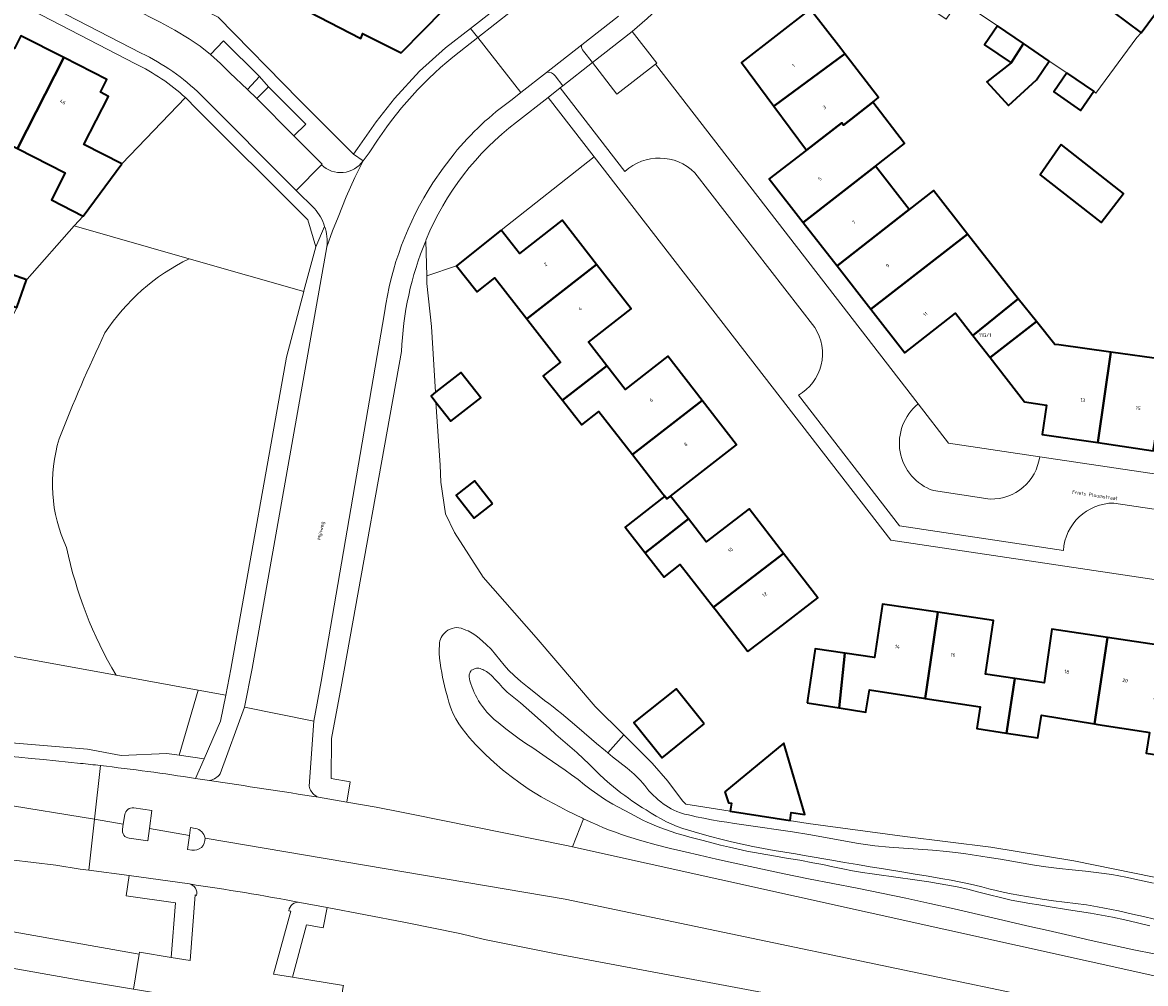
# Model space of a CAD drawing. Header units: metres. Extents: x 197700 to 204338, y 317132 to 325229.
# Tile 750 of 1056: x 203220 to 203332, y 319156 to 319252. Entities that reach past the tile are written whole.
import ezdxf
from ezdxf.enums import TextEntityAlignment as Align

# ---------------------------------------------------------------- set-up
doc = ezdxf.new("R2010")
doc.units = ezdxf.units.M
for name, color, linetype, lineweight in [('B-WE-GR-BEPLANTING_CULTUUR_BODEMBEDEKKER-GV', 90, 'Continuous', 18), ('B-WE-GR-BEPLANTING_CULTUUR_BOSPLANTSOEN-GV', 90, 'Continuous', 18), ('B-WE-GR-BEPLANTING_CULTUUR_HEESTERS-GV', 90, 'Continuous', 18), ('B-WE-GR-GRAS-GV', 60, 'Continuous', 13), ('B-WE-IE-TERREINAFSCHEIDING_KUNSTMATIG_MUUR-G', 90, 'IE-TERREINAFSCHEIDING-KUNSTMATIG-DICHT', 18), ('B-WE-OG-BEBOUWING-GV', 7, 'Continuous', 35), ('B-WE-OG-BEBOUWING-T18', 10, 'Continuous', 18), ('B-WE-OG-TERREIN_CULTUURSCHEIDING-GV', 7, 'Continuous', 18), ('B-WE-OG-TERREIN_ERF-GV', 7, 'Continuous', 18), ('B-WE-OG-TOPOGRAFIE-T18', 10, 'Continuous', 18), ('B-WE-VH-VERHARDING_ASFALT-GV', 252, 'Continuous', 18), ('B-WE-VH-VERHARDING_BETONSTRAATSTEEN-GV', 252, 'Continuous', 18), ('B-WE-VH-VERHARDING_OPEN-GV', 252, 'Continuous', 18), ('B-WE-VH-VERHARDING_SIERBESTRATING-GV', 252, 'Continuous', 18), ('B-WE-VH-VERHARDING_TEGEL-GV', 252, 'Continuous', 18)]:
    doc.layers.add(name, color=color, linetype=linetype, lineweight=lineweight)
doc.styles.add('NLCS-ISO-M200-T18', font='NLCS-ISO.ttf', dxfattribs={"height": 0.36})
doc.linetypes.add('IE-TERREINAFSCHEIDING-KUNSTMATIG-DICHT', pattern='A,8,-1,[82,NLCS.SHX,S=0.75,R=90,X=0,Y=0],-1', length=10)

msp = doc.modelspace()

# ---------------------------------------------------------------- linework, layer by layer
at = {"layer": 'B-WE-GR-BEPLANTING_CULTUUR_BODEMBEDEKKER-GV'}
for points in [[(203280.732, 319251.5), (203276.744, 319248.37), (203279.21, 319245.219), (203283.057, 319248.223), (203283.193, 319248.329)], [(203243.142, 319244.775), (203244.304, 319245.935), (203243.407, 319246.989), (203242.18, 319245.677)]]:
    msp.add_lwpolyline(points, close=True, dxfattribs=at)
at = {"layer": 'B-WE-GR-BEPLANTING_CULTUUR_BOSPLANTSOEN-GV'}
msp.add_lwpolyline([(203206.503, 319181.252), (203226.162, 319179.596), (203229.54, 319178.964), (203234.122, 319179.185), (203235.364, 319179.003), (203237.263, 319185.513), (203229.023, 319187.012), (203215.628, 319189.45)], dxfattribs=at)
at = {"layer": 'B-WE-GR-BEPLANTING_CULTUUR_HEESTERS-GV'}
for points in [[(203235.971, 319244.858), (203229.61, 319238.241), (203225.724, 319233.003)], [(203225.724, 319233.003), (203224.846, 319232.009), (203236.341, 319228.73), (203247.837, 319225.451), (203247.853, 319225.512), (203249.025, 319229.922), (203248.232, 319232.606), (203236.635, 319244.214)], [(203236.341, 319228.73), (203224.846, 319232.009), (203220.131, 319226.669), (203220.067, 319226.597), (203219.086, 319223.83), (203214.812, 319215.179), (203213.916, 319213.365), (203213.854, 319213.24), (203213.529, 319213.404), (203213.223, 319211.175), (203212.233, 319207.885), (203211.166, 319204.336), (203212.536, 319204.036)], [(203212.536, 319204.036), (203214.178, 319203.676), (203216.787, 319202.961), (203215.47, 319198.192), (203217.576, 319197.718), (203215.628, 319189.45), (203229.023, 319187.012)]]:
    msp.add_lwpolyline(points, dxfattribs=at)
for points in [[(203236.635, 319244.214, 0.0091722), (203235.971, 319244.858)], [(203227.907, 319221.29, -0.1339489), (203236.341, 319228.73)], [(203223.333, 319210.685, -0.0196794), (203227.907, 319221.29)], [(203224.069, 319199.791, -0.1865044), (203223.333, 319210.685)], [(203229.023, 319187.012, -0.0811374), (203224.069, 319199.791)]]:
    msp.add_lwpolyline(points, format="xyb", dxfattribs=at)
at = {"layer": 'B-WE-GR-GRAS-GV'}
msp.add_lwpolyline([(203237.263, 319185.513), (203235.364, 319179.003), (203237.84, 319178.641), (203239.5, 319182.413), (203240.018, 319185.012)], close=True, dxfattribs=at)
at = {"layer": 'B-WE-IE-TERREINAFSCHEIDING_KUNSTMATIG_MUUR-G'}
for points in [[(203180.001, 319249.063), (203188.634, 319243.988), (203199.725, 319237.465), (203209.411, 319231.706), (203214.549, 319228.652), (203220.131, 319226.669)], [(203229.61, 319238.241), (203235.971, 319244.858)]]:
    msp.add_lwpolyline(points, dxfattribs=at)
at = {"layer": 'B-WE-OG-BEBOUWING-GV'}
for points in [[(203263.117, 319262.434), (203253.959, 319267.123), (203247.267, 319254.012), (203253.536, 319250.792), (203253.691, 319251.103), (203253.721, 319251.291), (203257.587, 319249.364), (203259.811, 319251.613), (203261.779, 319253.603), (203261.764, 319253.618), (203261.921, 319253.788), (203259.368, 319255.1)], [(203328.844, 319253.476), (203331.719, 319251.352), (203335.733, 319256.784), (203332.858, 319258.908)], [(203301.621, 319249.768), (203298.563, 319253.724), (203291.668, 319248.393), (203294.936, 319243.993), (203302.019, 319249.254)], [(203319.918, 319250.277), (203317.325, 319252.048), (203316.036, 319250.161), (203318.695, 319248.346)], [(203212.216, 319247.103), (203209.309, 319241.348), (203212.977, 319239.483), (203214.359, 319242.202), (203219.15, 319239.766), (203223.795, 319248.869), (203219.486, 319251.064), (203218.837, 319249.79), (203218.035, 319250.199), (203215.584, 319245.387)], [(203322.512, 319248.506), (203319.918, 319250.277), (203318.695, 319248.346), (203316.244, 319246.441), (203318.442, 319244.057), (203321.23, 319246.628)], [(203294.936, 319243.993), (203298.203, 319239.594), (203301.722, 319242.337), (203301.892, 319242.119), (203304.825, 319244.406), (203305.412, 319244.864), (203302.019, 319249.254)], [(203229.61, 319238.241), (203225.805, 319240.18), (203228.257, 319244.991), (203227.455, 319245.4), (203228.104, 319246.674), (203223.795, 319248.869), (203219.15, 319239.766), (203223.942, 319237.33), (203222.56, 319234.611), (203225.724, 319233.003)], [(203324.283, 319247.358), (203322.963, 319245.428), (203325.654, 319243.587), (203326.974, 319245.517)], [(203297.864, 319232.367), (203305.098, 319238.007), (203307.999, 319240.275), (203304.825, 319244.406), (203301.892, 319242.119), (203301.722, 319242.337), (203298.203, 319239.594), (203294.471, 319236.719)], [(203323.692, 319240.164), (203321.607, 319237.126), (203327.702, 319232.365), (203329.966, 319235.263)], [(203308.491, 319233.655), (203305.098, 319238.007), (203297.864, 319232.367), (203301.257, 319228.015)], [(203308.491, 319233.655), (203301.257, 319228.015), (203304.65, 319223.663), (203314.307, 319231.198), (203310.909, 319235.545)], [(203277.165, 319228.138), (203273.71, 319232.573), (203269.451, 319229.236), (203267.6, 319231.573), (203263.121, 319228.023), (203265.053, 319225.585), (203265.191, 319225.411), (203266.979, 319226.805), (203270.18, 319222.696)], [(203319.409, 319224.722), (203317.586, 319227.004), (203314.307, 319231.198), (203304.65, 319223.663), (203308.043, 319219.312), (203313.134, 319223.262), (203314.86, 319221.044)], [(203220.067, 319226.597), (203214.547, 319228.555), (203213.565, 319225.788), (203219.086, 319223.83)], [(203278.181, 319218.008), (203276.345, 319220.373), (203280.62, 319223.704), (203277.165, 319228.138), (203270.18, 319222.696), (203270.274, 319222.575), (203273.558, 319218.361), (203271.826, 319217.012), (203273.743, 319214.551)], [(203321.231, 319222.441), (203319.409, 319224.722), (203314.86, 319221.044), (203316.586, 319218.826)], [(203316.586, 319218.826), (203320.038, 319214.391), (203322.246, 319214.072), (203321.814, 319211.11), (203327.376, 319210.303), (203328.691, 319219.375), (203323.485, 319220.092), (203323.061, 319220.15), (203321.231, 319222.441)], [(203273.743, 319214.551), (203275.674, 319212.073), (203277.396, 319213.414), (203280.754, 319209.104), (203287.743, 319214.527), (203284.299, 319218.965), (203280.017, 319215.642), (203278.181, 319218.008)], [(203328.691, 319219.375), (203327.376, 319210.303), (203332.938, 319209.496), (203333.046, 319210.219), (203333.674, 319214.421), (203334.315, 319218.595), (203333.988, 319218.645)], [(203261.077, 319214.358), (203262.57, 319212.442), (203265.573, 319214.781), (203263.581, 319217.338), (203261.023, 319215.346), (203260.578, 319214.999)], [(203280.754, 319209.104), (203283.805, 319205.187), (203284.003, 319204.933), (203284.209, 319204.67), (203284.571, 319204.952), (203291.186, 319210.09), (203287.743, 319214.527)], [(203266.725, 319204.167), (203264.922, 319206.481), (203263.09, 319205.053), (203264.893, 319202.739)], [(203286.364, 319202.658), (203284.571, 319204.952), (203284.209, 319204.67), (203284.003, 319204.933), (203280.038, 319201.844), (203282.033, 319199.284)], [(203286.364, 319202.658), (203282.033, 319199.284), (203283.937, 319196.839), (203285.542, 319198.089), (203288.872, 319193.816), (203295.884, 319199.206), (203292.454, 319203.667), (203288.157, 319200.363)], [(203292.328, 319189.375), (203295.349, 319191.698), (203299.313, 319194.746), (203295.884, 319199.206), (203288.872, 319193.816), (203289.162, 319193.443), (203291.88, 319189.95)], [(203302.033, 319189.22), (203301.462, 319183.742), (203304.153, 319183.326), (203304.153, 319183.328), (203304.496, 319185.546), (203309.931, 319184.71), (203310.095, 319184.685), (203311.367, 319193.32), (203305.796, 319194.14), (203304.992, 319188.771)], [(203319.066, 319186.685), (203316.126, 319187.125), (203316.939, 319192.499), (203311.367, 319193.32), (203310.095, 319184.685), (203315.605, 319183.836), (203315.273, 319181.678), (203318.237, 319181.221)], [(203327.042, 319182.126), (203328.342, 319190.796), (203322.776, 319191.636), (203322.007, 319186.244), (203319.066, 319186.685), (203318.237, 319181.221), (203321.37, 319180.738), (203321.732, 319183.019)], [(203335.193, 319178.733), (203336.017, 319184.163), (203333.1, 319184.596), (203333.909, 319189.955), (203328.342, 319190.796), (203327.042, 319182.126), (203327.364, 319182.076), (203332.174, 319181.336), (203332.548, 319181.278), (203332.226, 319179.19)], [(203298.251, 319184.236), (203301.462, 319183.742), (203302.033, 319189.22), (203299.075, 319189.668), (203298.323, 319184.71)], [(203287.95, 319182.145), (203285.123, 319185.655), (203280.909, 319182.261), (203283.736, 319178.751)], [(203290, 319175.337), (203290.388, 319174.224), (203290.677, 319174.18), (203290.555, 319173.384), (203296.55, 319172.456), (203296.673, 319173.259), (203298.019, 319173.052), (203295.933, 319180.204)]]:
    msp.add_lwpolyline(points, close=True, dxfattribs=at)
at = {"layer": 'B-WE-OG-TERREIN_CULTUURSCHEIDING-GV'}
for points in [[(203260.098, 319230.641), (203260.049, 319230.524), (203260.148, 319227.001), (203263.121, 319228.023), (203267.6, 319231.573), (203276.913, 319238.926), (203272.299, 319244.881)], [(203272.299, 319244.881), (203269.129, 319242.393)], [(203257.63, 319173.281), (203258.626, 319173.08), (203274.329, 319169.906), (203274.767, 319169.809), (203275.854, 319172.626), (203275.739, 319172.68), (203274.978, 319173.056), (203274.223, 319173.442), (203273.472, 319173.836), (203272.851, 319174.165), (203272.23, 319174.497), (203271.615, 319174.838), (203271.008, 319175.192), (203270.414, 319175.563), (203269.498, 319176.187), (203268.605, 319176.85), (203267.737, 319177.548), (203266.897, 319178.278), (203266.084, 319179.034), (203265.741, 319179.366), (203265.401, 319179.701), (203265.067, 319180.043), (203264.743, 319180.393), (203264.433, 319180.754), (203264.067, 319181.206), (203263.711, 319181.671), (203263.375, 319182.15), (203263.069, 319182.645), (203262.802, 319183.157), (203262.642, 319183.531), (203262.502, 319183.915), (203262.376, 319184.306), (203262.26, 319184.7), (203262.148, 319185.094), (203262.03, 319185.524), (203261.92, 319185.957), (203261.82, 319186.392), (203261.73, 319186.829), (203261.651, 319187.267), (203261.568, 319187.752), (203261.49, 319188.241), (203261.428, 319188.731), (203261.396, 319189.221), (203261.406, 319189.709), (203261.417, 319189.892), (203261.427, 319190.077), (203261.445, 319190.26), (203261.476, 319190.439), (203261.528, 319190.608), (203261.608, 319190.781), (203261.708, 319190.949), (203261.826, 319191.109), (203261.956, 319191.254), (203262.096, 319191.381), (203262.279, 319191.508), (203262.486, 319191.617), (203262.705, 319191.702), (203262.929, 319191.76), (203263.148, 319191.787), (203263.378, 319191.773), (203263.612, 319191.718), (203263.845, 319191.636), (203264.075, 319191.539), (203264.297, 319191.44), (203264.694, 319191.233), (203265.07, 319190.979), (203265.429, 319190.693), (203265.776, 319190.391), (203266.115, 319190.088), (203266.596, 319189.608), (203267.039, 319189.085), (203267.464, 319188.545), (203267.896, 319188.01), (203268.356, 319187.505), (203268.959, 319186.934), (203269.589, 319186.39), (203270.236, 319185.863), (203270.891, 319185.345), (203271.963, 319184.494), (203272.385, 319184.164), (203272.809, 319183.835), (203273.233, 319183.508), (203273.656, 319183.179), (203274.535, 319182.429), (203275.413, 319181.678), (203277.17, 319180.178), (203278.051, 319179.43), (203278.293, 319179.234), (203279.893, 319181.046), (203277.038, 319183.885), (203271.107, 319190.803), (203265.809, 319196.822), (203262.928, 319201.289), (203262.024, 319203.176), (203261.562, 319206.359), (203261.488, 319208.061), (203261.077, 319214.358), (203260.578, 319214.999), (203261.023, 319215.346), (203260.635, 319221.941), (203260.169, 319226.232), (203260.148, 319227.001), (203260.049, 319230.524)], [(203237.263, 319185.513), (203240.018, 319185.012), (203240.537, 319187.612), (203246.093, 319218.865), (203247.837, 319225.451), (203236.341, 319228.73)], [(203257.624, 319219.423), (203251.594, 319185.847), (203250.616, 319180.66), (203250.582, 319176.66), (203252.491, 319176.342), (203252.157, 319174.305), (203255.075, 319173.795), (203257.63, 319173.281)], [(203332.943, 319166.187), (203331.561, 319166.499), (203330.174, 319166.789), (203328.782, 319167.041), (203327.467, 319167.227), (203326.145, 319167.374), (203324.821, 319167.505), (203323.498, 319167.642), (203322.179, 319167.809), (203321.039, 319167.985), (203319.902, 319168.178), (203318.766, 319168.379), (203317.63, 319168.576), (203316.491, 319168.76), (203315.643, 319168.889), (203314.795, 319169.016), (203313.946, 319169.139), (203313.097, 319169.255), (203312.246, 319169.361), (203310.81, 319169.501), (203309.37, 319169.599), (203307.928, 319169.685), (203306.489, 319169.785), (203305.054, 319169.928), (203303.394, 319170.162), (203301.74, 319170.446), (203300.089, 319170.753), (203298.437, 319171.058), (203296.782, 319171.335), (203295.623, 319171.505), (203293.303, 319171.82), (203292.143, 319171.983), (203290.986, 319172.161), (203290.218, 319172.284), (203289.449, 319172.406), (203288.681, 319172.534), (203287.916, 319172.677), (203287.156, 319172.84), (203286.758, 319172.927), (203286.357, 319173.011), (203285.959, 319173.103), (203285.569, 319173.214), (203285.192, 319173.356), (203284.912, 319173.487), (203284.637, 319173.633), (203284.367, 319173.792), (203284.105, 319173.961), (203283.849, 319174.138), (203283.59, 319174.332), (203283.338, 319174.538), (203283.093, 319174.753), (203282.855, 319174.976), (203282.625, 319175.205), (203282.405, 319175.446), (203282.197, 319175.699), (203281.994, 319175.956), (203281.789, 319176.212), (203281.575, 319176.459), (203280.923, 319177.106), (203280.225, 319177.706), (203279.5, 319178.28), (203278.768, 319178.848), (203278.293, 319179.234), (203278.051, 319179.43), (203277.17, 319180.178), (203275.413, 319181.678), (203274.535, 319182.429), (203273.656, 319183.179), (203273.233, 319183.508), (203272.809, 319183.835), (203272.385, 319184.164), (203271.963, 319184.494), (203270.891, 319185.345), (203270.236, 319185.863), (203269.589, 319186.39), (203268.959, 319186.934), (203268.356, 319187.505), (203267.896, 319188.01), (203267.464, 319188.545), (203267.039, 319189.085), (203266.596, 319189.608), (203266.115, 319190.088), (203265.776, 319190.391), (203265.429, 319190.693), (203265.07, 319190.979), (203264.694, 319191.233), (203264.297, 319191.44), (203264.075, 319191.539), (203263.845, 319191.636), (203263.612, 319191.718), (203263.378, 319191.773), (203263.148, 319191.787), (203262.929, 319191.76), (203262.705, 319191.702), (203262.486, 319191.617), (203262.279, 319191.508), (203262.096, 319191.381), (203261.956, 319191.254), (203261.826, 319191.109), (203261.708, 319190.949), (203261.608, 319190.781), (203261.528, 319190.608), (203261.476, 319190.439), (203261.445, 319190.26), (203261.427, 319190.077), (203261.417, 319189.892), (203261.406, 319189.709), (203261.396, 319189.221), (203261.428, 319188.731), (203261.49, 319188.241), (203261.568, 319187.752), (203261.651, 319187.267), (203261.73, 319186.829), (203261.82, 319186.392), (203261.92, 319185.957), (203262.03, 319185.524), (203262.148, 319185.094), (203262.26, 319184.7), (203262.376, 319184.306), (203262.502, 319183.915), (203262.642, 319183.531), (203262.802, 319183.157), (203263.069, 319182.645), (203263.375, 319182.15), (203263.711, 319181.671), (203264.067, 319181.206), (203264.433, 319180.754), (203264.743, 319180.393), (203265.067, 319180.043), (203265.401, 319179.701), (203265.741, 319179.366), (203266.084, 319179.034), (203266.897, 319178.278), (203267.737, 319177.548), (203268.605, 319176.85), (203269.498, 319176.187), (203270.414, 319175.563), (203271.008, 319175.192), (203271.615, 319174.838), (203272.23, 319174.497), (203272.851, 319174.165), (203273.472, 319173.836), (203274.223, 319173.442), (203274.978, 319173.056), (203275.739, 319172.68), (203275.854, 319172.626)], [(203333.046, 319162.575), (203331.954, 319162.838), (203330.86, 319163.088), (203329.456, 319163.398), (203328.753, 319163.549), (203328.049, 319163.694), (203327.343, 319163.828), (203326.243, 319164.006), (203325.138, 319164.153), (203324.03, 319164.287), (203322.923, 319164.426), (203321.819, 319164.585), (203321.034, 319164.71), (203320.248, 319164.839), (203319.464, 319164.973), (203318.682, 319165.117), (203317.903, 319165.274), (203317.185, 319165.439), (203316.47, 319165.62), (203315.757, 319165.808), (203315.043, 319165.99), (203314.325, 319166.157), (203313.502, 319166.326), (203312.675, 319166.481), (203311.846, 319166.626), (203310.188, 319166.909), (203309.067, 319167.099), (203307.944, 319167.281), (203305.698, 319167.639), (203304.576, 319167.823), (203303.29, 319168.04), (203302.005, 319168.261), (203300.72, 319168.484), (203298.151, 319168.932), (203297.083, 319169.112), (203296.015, 319169.287), (203294.947, 319169.465), (203293.881, 319169.654), (203292.819, 319169.862), (203291.75, 319170.088), (203290.683, 319170.325), (203289.62, 319170.578), (203288.562, 319170.851), (203287.512, 319171.151), (203286.374, 319171.49), (203285.807, 319171.669), (203285.248, 319171.866), (203284.701, 319172.088), (203284.169, 319172.338), (203283.647, 319172.612), (203283.134, 319172.904), (203282.626, 319173.208), (203282.123, 319173.516), (203281.764, 319173.74), (203281.408, 319173.969), (203281.055, 319174.202), (203280.705, 319174.441), (203280.359, 319174.684), (203279.98, 319174.959), (203279.605, 319175.24), (203279.234, 319175.528), (203278.869, 319175.82), (203278.508, 319176.119), (203277.962, 319176.603), (203277.434, 319177.108), (203276.396, 319178.138), (203275.867, 319178.642), (203275.182, 319179.262), (203274.49, 319179.874), (203273.793, 319180.481), (203273.095, 319181.087), (203272.401, 319181.697), (203271.831, 319182.206), (203270.694, 319183.228), (203270.123, 319183.736), (203269.546, 319184.238), (203269.217, 319184.511), (203268.882, 319184.778), (203268.549, 319185.047), (203268.223, 319185.323), (203267.911, 319185.614), (203267.74, 319185.793), (203267.576, 319185.979), (203267.414, 319186.166), (203267.248, 319186.351), (203267.076, 319186.528), (203266.627, 319186.972), (203266.393, 319187.183), (203266.145, 319187.37), (203265.877, 319187.52), (203265.758, 319187.575), (203265.634, 319187.629), (203265.509, 319187.677), (203265.383, 319187.71), (203265.258, 319187.724), (203265.126, 319187.71), (203264.994, 319187.67), (203264.862, 319187.616), (203264.73, 319187.559), (203264.598, 319187.509), (203264.556, 319187.416), (203264.511, 319187.324), (203264.467, 319187.231), (203264.43, 319187.137), (203264.404, 319187.043), (203264.392, 319186.852), (203264.422, 319186.655), (203264.478, 319186.457), (203264.545, 319186.259), (203264.698, 319185.797), (203264.8, 319185.532), (203264.915, 319185.271), (203265.039, 319185.015), (203265.171, 319184.764), (203265.348, 319184.456), (203265.539, 319184.154), (203265.744, 319183.861), (203265.961, 319183.577), (203266.186, 319183.303), (203266.53, 319182.935), (203266.903, 319182.59), (203267.293, 319182.262), (203268.09, 319181.627), (203268.741, 319181.125), (203269.412, 319180.648), (203270.093, 319180.185), (203270.778, 319179.726), (203271.458, 319179.261), (203272.098, 319178.819), (203273.381, 319177.941), (203274.021, 319177.499), (203274.656, 319177.05), (203275.318, 319176.556), (203275.968, 319176.047), (203276.62, 319175.539), (203277.282, 319175.048), (203277.966, 319174.59), (203278.379, 319174.341), (203278.798, 319174.102), (203279.222, 319173.87), (203280.074, 319173.413), (203280.931, 319172.949), (203281.362, 319172.721), (203281.796, 319172.501), (203282.235, 319172.292), (203282.69, 319172.091), (203283.151, 319171.9), (203283.615, 319171.718), (203284.083, 319171.544), (203284.552, 319171.378), (203285.2, 319171.166), (203285.854, 319170.974), (203286.513, 319170.794), (203287.834, 319170.449), (203288.709, 319170.222), (203289.587, 319170.004), (203290.467, 319169.794), (203291.349, 319169.593), (203292.232, 319169.4), (203293.549, 319169.14), (203294.872, 319168.908), (203296.197, 319168.691), (203297.523, 319168.472), (203298.845, 319168.236), (203299.838, 319168.04), (203300.829, 319167.835), (203301.819, 319167.628), (203302.812, 319167.431), (203303.807, 319167.251), (203304.757, 319167.103), (203305.71, 319166.971), (203306.664, 319166.847), (203307.618, 319166.721), (203308.57, 319166.585), (203310.456, 319166.301), (203311.398, 319166.152), (203312.338, 319165.992), (203313.274, 319165.815), (203314.366, 319165.572), (203315.452, 319165.297), (203316.536, 319165.01), (203317.621, 319164.733), (203318.713, 319164.488), (203319.63, 319164.313), (203320.551, 319164.154), (203321.474, 319164.005), (203322.398, 319163.858), (203324.426, 319163.525), (203325.532, 319163.349), (203326.638, 319163.17), (203327.743, 319162.98), (203328.843, 319162.773), (203330.093, 319162.503), (203331.338, 319162.205), (203332.58, 319161.896)], [(203332.58, 319161.896), (203331.338, 319162.205), (203330.093, 319162.503), (203328.843, 319162.773), (203327.743, 319162.98), (203326.638, 319163.17), (203325.532, 319163.349), (203324.426, 319163.525), (203322.398, 319163.858), (203321.474, 319164.005), (203320.551, 319164.154), (203319.63, 319164.313), (203318.713, 319164.488), (203317.621, 319164.733), (203316.536, 319165.01), (203315.452, 319165.297), (203314.366, 319165.572), (203313.274, 319165.815), (203312.338, 319165.992), (203311.398, 319166.152), (203310.456, 319166.301), (203308.57, 319166.585), (203307.618, 319166.721), (203306.664, 319166.847), (203305.71, 319166.971), (203304.757, 319167.103), (203303.807, 319167.251), (203302.812, 319167.431), (203301.819, 319167.628), (203300.829, 319167.835), (203299.838, 319168.04), (203298.845, 319168.236), (203297.523, 319168.472), (203296.197, 319168.691), (203294.872, 319168.908), (203293.549, 319169.14), (203292.232, 319169.4), (203291.349, 319169.593), (203290.467, 319169.794), (203289.587, 319170.004), (203288.709, 319170.222), (203287.834, 319170.449), (203286.513, 319170.794), (203285.854, 319170.974), (203285.2, 319171.166), (203284.552, 319171.378), (203284.083, 319171.544), (203283.615, 319171.718), (203283.151, 319171.9), (203282.69, 319172.091), (203282.235, 319172.292), (203281.796, 319172.501), (203281.362, 319172.721), (203280.931, 319172.949), (203280.074, 319173.413), (203279.222, 319173.87), (203278.798, 319174.102), (203278.379, 319174.341), (203277.966, 319174.59), (203277.282, 319175.048), (203276.62, 319175.539), (203275.968, 319176.047), (203275.318, 319176.556), (203274.656, 319177.05), (203274.021, 319177.499), (203273.381, 319177.941), (203272.098, 319178.819), (203271.458, 319179.261), (203270.778, 319179.726), (203270.093, 319180.185), (203269.412, 319180.648), (203268.741, 319181.125), (203268.09, 319181.627), (203267.293, 319182.262), (203266.903, 319182.59), (203266.53, 319182.935), (203266.186, 319183.303), (203265.961, 319183.577), (203265.744, 319183.861), (203265.539, 319184.154), (203265.348, 319184.456), (203265.171, 319184.764), (203265.039, 319185.015), (203264.915, 319185.271), (203264.8, 319185.532), (203264.698, 319185.797), (203264.545, 319186.259), (203264.478, 319186.457), (203264.422, 319186.655), (203264.392, 319186.852), (203264.404, 319187.043), (203264.43, 319187.137), (203264.467, 319187.231), (203264.511, 319187.324), (203264.556, 319187.416), (203264.598, 319187.509), (203264.73, 319187.559), (203264.862, 319187.616), (203264.994, 319187.67), (203265.126, 319187.71), (203265.258, 319187.724), (203265.383, 319187.71), (203265.509, 319187.677), (203265.634, 319187.629), (203265.758, 319187.575), (203265.877, 319187.52), (203266.145, 319187.37), (203266.393, 319187.183), (203266.627, 319186.972), (203267.076, 319186.528), (203267.248, 319186.351), (203267.414, 319186.166), (203267.576, 319185.979), (203267.74, 319185.793), (203267.911, 319185.614), (203268.223, 319185.323), (203268.549, 319185.047), (203268.882, 319184.778), (203269.217, 319184.511), (203269.546, 319184.238), (203270.123, 319183.736), (203270.694, 319183.228), (203271.831, 319182.206), (203272.401, 319181.697), (203273.095, 319181.087), (203273.793, 319180.481), (203274.49, 319179.874), (203275.182, 319179.262), (203275.867, 319178.642), (203276.396, 319178.138), (203277.434, 319177.108), (203277.962, 319176.603), (203278.508, 319176.119), (203278.869, 319175.82), (203279.234, 319175.528), (203279.605, 319175.24), (203279.98, 319174.959), (203280.359, 319174.684), (203280.705, 319174.441), (203281.055, 319174.202), (203281.408, 319173.969), (203281.764, 319173.74), (203282.123, 319173.516), (203282.626, 319173.208), (203283.134, 319172.904), (203283.647, 319172.612), (203284.169, 319172.338), (203284.701, 319172.088), (203285.248, 319171.866), (203285.807, 319171.669), (203286.374, 319171.49), (203287.512, 319171.151), (203288.562, 319170.851), (203289.62, 319170.578), (203290.683, 319170.325), (203291.75, 319170.088), (203292.819, 319169.862), (203293.881, 319169.654), (203294.947, 319169.465), (203296.015, 319169.287), (203297.083, 319169.112), (203298.151, 319168.932), (203300.72, 319168.484), (203302.005, 319168.261), (203303.29, 319168.04), (203304.576, 319167.823), (203305.698, 319167.639), (203307.944, 319167.281), (203309.067, 319167.099), (203310.188, 319166.909), (203311.846, 319166.626), (203312.675, 319166.481), (203313.502, 319166.326), (203314.325, 319166.157), (203315.043, 319165.99), (203315.757, 319165.808), (203316.47, 319165.62), (203317.185, 319165.439), (203317.903, 319165.274), (203318.682, 319165.117), (203319.464, 319164.973), (203320.248, 319164.839), (203321.034, 319164.71), (203321.819, 319164.585), (203322.923, 319164.426), (203324.03, 319164.287), (203325.138, 319164.153), (203326.243, 319164.006), (203327.343, 319163.828), (203328.049, 319163.694), (203328.753, 319163.549), (203329.456, 319163.398), (203330.86, 319163.088), (203331.954, 319162.838), (203333.046, 319162.575)], [(203229.023, 319187.012), (203237.263, 319185.513)], [(203333.01, 319166.781), (203324.962, 319168.421), (203316.663, 319169.8), (203308.056, 319170.851), (203298.375, 319172.149), (203286.096, 319174.08), (203285.757, 319174.429), (203284.312, 319176.392), (203282.748, 319178.207), (203279.893, 319181.046), (203278.293, 319179.234), (203278.768, 319178.848), (203279.5, 319178.28), (203280.225, 319177.706), (203280.923, 319177.106), (203281.575, 319176.459), (203281.789, 319176.212), (203281.994, 319175.956), (203282.197, 319175.699), (203282.405, 319175.446), (203282.625, 319175.205), (203282.855, 319174.976), (203283.093, 319174.753), (203283.338, 319174.538), (203283.59, 319174.332), (203283.849, 319174.138), (203284.105, 319173.961), (203284.367, 319173.792), (203284.637, 319173.633), (203284.912, 319173.487), (203285.192, 319173.356), (203285.569, 319173.214), (203285.959, 319173.103), (203286.357, 319173.011), (203286.758, 319172.927), (203287.156, 319172.84), (203287.916, 319172.677), (203288.681, 319172.534), (203289.449, 319172.406), (203290.218, 319172.284), (203290.986, 319172.161), (203292.143, 319171.983), (203293.303, 319171.82), (203295.623, 319171.505), (203296.782, 319171.335), (203298.437, 319171.058), (203300.089, 319170.753), (203301.74, 319170.446), (203303.394, 319170.162), (203305.054, 319169.928), (203306.489, 319169.785), (203307.928, 319169.685), (203309.37, 319169.599), (203310.81, 319169.501), (203312.246, 319169.361), (203313.097, 319169.255), (203313.946, 319169.139), (203314.795, 319169.016), (203315.643, 319168.889), (203316.491, 319168.76), (203317.63, 319168.576), (203318.766, 319168.379), (203319.902, 319168.178), (203321.039, 319167.985), (203322.179, 319167.809), (203323.498, 319167.642), (203324.821, 319167.505), (203326.145, 319167.374), (203327.467, 319167.227), (203328.782, 319167.041), (203330.174, 319166.789), (203331.561, 319166.499), (203332.943, 319166.187)], [(203333.01, 319159.093), (203331.001, 319159.499), (203328.851, 319159.959), (203326.705, 319160.439), (203324.562, 319160.931), (203322.419, 319161.427), (203320.276, 319161.918), (203317.847, 319162.476), (203312.993, 319163.605), (203310.564, 319164.159), (203308.13, 319164.693), (203305.7, 319165.196), (203303.265, 319165.677), (203300.828, 319166.149), (203298.392, 319166.627), (203295.96, 319167.125), (203294.261, 319167.482), (203292.562, 319167.841), (203290.864, 319168.206), (203289.169, 319168.584), (203287.479, 319168.98), (203286.029, 319169.322), (203284.576, 319169.663), (203283.129, 319170.02), (203281.692, 319170.412), (203280.273, 319170.858), (203279.669, 319171.066), (203279.067, 319171.282), (203278.468, 319171.505), (203277.873, 319171.737), (203277.282, 319171.98), (203276.506, 319172.32), (203275.854, 319172.626), (203274.767, 319169.809), (203349.157, 319153.345)], [(203275.854, 319172.626), (203276.506, 319172.32), (203277.282, 319171.98), (203277.873, 319171.737), (203278.468, 319171.505), (203279.067, 319171.282), (203279.669, 319171.066), (203280.273, 319170.858), (203281.692, 319170.412), (203283.129, 319170.02), (203284.576, 319169.663), (203286.029, 319169.322), (203287.479, 319168.98), (203289.169, 319168.584), (203290.864, 319168.206), (203292.562, 319167.841), (203294.261, 319167.482), (203295.96, 319167.125), (203298.392, 319166.627), (203300.828, 319166.149), (203303.265, 319165.677), (203305.7, 319165.196), (203308.13, 319164.693), (203310.564, 319164.159), (203312.993, 319163.605), (203317.847, 319162.476), (203320.276, 319161.918), (203322.419, 319161.427), (203324.562, 319160.931), (203326.705, 319160.439), (203328.851, 319159.959), (203331.001, 319159.499), (203333.01, 319159.093)], [(203231.346, 319159.055), (203231.377, 319159.263), (203234.552, 319158.724), (203234.994, 319164.21), (203230.036, 319164.903), (203230.339, 319166.951), (203226.288, 319167.487), (203225.423, 319167.601), (203222.989, 319167.973), (203214.001, 319169.07), (203203.622, 319170.186), (203192.621, 319171.05), (203181.6, 319171.597)], [(203177.862, 319168.566), (203226.985, 319159.824), (203231.346, 319159.055)], [(203358.688, 319143.063), (203273.286, 319159.073), (203265.953, 319160.525), (203263.452, 319161.127), (203258.009, 319162.256), (203257.849, 319162.286), (203250.178, 319163.738), (203249.778, 319161.698), (203248.102, 319162.002), (203246.704, 319156.771), (203251.811, 319155.926)]]:
    msp.add_lwpolyline(points, dxfattribs=at)
for points in [[(203269.129, 319242.393, 0.1328708), (203260.098, 319230.641)], [(203260.049, 319230.524, 0.0884429), (203257.624, 319219.423)], [(203236.341, 319228.73, 0.1339489), (203227.907, 319221.29)], [(203227.907, 319221.29, 0.0196794), (203223.333, 319210.685)], [(203223.333, 319210.685, 0.1865044), (203224.069, 319199.791)], [(203224.069, 319199.791, 0.0811374), (203229.023, 319187.012)]]:
    msp.add_lwpolyline(points, format="xyb", dxfattribs=at)
at = {"layer": 'B-WE-OG-TERREIN_ERF-GV'}
for points in [[(203284.722, 319272.693), (203285.943, 319275.084), (203277.101, 319279.635), (203208.858, 319314.468), (203205.9, 319315.936), (203205.308, 319315.421), (203203.774, 319312.432), (203204.339, 319310.745), (203197.514, 319297.43), (203190.688, 319284.115), (203188.853, 319283.527), (203187.279, 319280.583), (203187.07, 319279.57), (203239.251, 319252.916), (203247.384, 319244.656), (203252.828, 319239.208), (203253.227, 319239.773), (203255.081, 319242.438), (203256.929, 319244.791), (203259.416, 319247.528), (203262.044, 319249.85), (203264.537, 319251.798), (203273.629, 319258.903)], [(203335.733, 319256.784), (203331.719, 319251.352), (203331.289, 319250.869), (203327.164, 319245.293), (203326.974, 319245.517), (203325.654, 319243.587), (203322.963, 319245.428), (203324.283, 319247.358), (203322.512, 319248.506), (203321.23, 319246.628), (203318.442, 319244.057), (203316.244, 319246.441), (203318.695, 319248.346), (203316.036, 319250.161), (203317.325, 319252.048), (203313.492, 319254.67), (203312.19, 319252.732), (203309.582, 319254.484), (203306.973, 319256.237), (203308.275, 319258.175), (203304.469, 319260.837), (203298.695, 319264.598), (203293.727, 319267.759)], [(203230.965, 319248.259), (203200.941, 319263.8)], [(203261.779, 319253.603), (203259.811, 319251.613), (203257.587, 319249.364), (203253.721, 319251.291), (203253.691, 319251.103), (203253.536, 319250.792), (203247.267, 319254.012)], [(203332.938, 319209.496), (203327.376, 319210.303), (203321.814, 319211.11), (203322.246, 319214.072), (203320.038, 319214.391), (203316.586, 319218.826), (203314.86, 319221.044), (203313.134, 319223.262), (203308.043, 319219.312), (203304.65, 319223.663), (203301.257, 319228.015), (203297.864, 319232.367), (203294.471, 319236.719), (203298.203, 319239.594), (203294.936, 319243.993), (203291.668, 319248.393), (203298.563, 319253.724), (203301.621, 319249.768), (203302.019, 319249.254), (203305.412, 319244.864), (203304.825, 319244.406), (203307.999, 319240.275), (203305.098, 319238.007), (203308.491, 319233.655), (203310.909, 319235.545), (203314.307, 319231.198), (203317.586, 319227.004), (203319.409, 319224.722), (203321.231, 319222.441), (203323.061, 319220.15), (203323.485, 319220.092), (203328.691, 319219.375), (203333.988, 319218.645)], [(203280.732, 319251.5), (203283.193, 319248.329), (203283.057, 319248.223), (203309.385, 319214.178), (203312.418, 319210.256), (203321.559, 319208.892), (203332.598, 319207.246)], [(203219.486, 319251.064), (203223.795, 319248.869)], [(203223.795, 319248.869), (203228.104, 319246.674), (203227.455, 319245.4), (203228.257, 319244.991), (203225.805, 319240.18), (203229.61, 319238.241), (203235.971, 319244.858)], [(203214.547, 319228.555), (203220.067, 319226.597), (203220.131, 319226.669), (203224.846, 319232.009), (203225.724, 319233.003), (203222.56, 319234.611), (203223.942, 319237.33), (203219.15, 319239.766)], [(203381.753, 319189.325), (203306.657, 319200.536), (203276.913, 319238.926), (203267.6, 319231.573), (203269.451, 319229.236), (203273.71, 319232.573), (203277.165, 319228.138), (203280.62, 319223.704), (203276.345, 319220.373), (203278.181, 319218.008), (203280.017, 319215.642), (203284.299, 319218.965), (203287.743, 319214.527), (203291.186, 319210.09), (203284.571, 319204.952), (203286.364, 319202.658), (203288.157, 319200.363), (203292.454, 319203.667), (203295.884, 319199.206), (203299.313, 319194.746), (203295.349, 319191.698), (203292.328, 319189.375), (203291.88, 319189.95), (203289.162, 319193.443), (203288.872, 319193.816), (203285.542, 319198.089), (203283.937, 319196.839), (203282.033, 319199.284), (203280.038, 319201.844), (203284.003, 319204.933), (203283.805, 319205.187), (203280.754, 319209.104), (203277.396, 319213.414), (203275.674, 319212.073), (203273.743, 319214.551), (203271.826, 319217.012), (203273.558, 319218.361), (203270.274, 319222.575), (203270.18, 319222.696), (203266.979, 319226.805), (203265.191, 319225.411), (203265.053, 319225.585), (203263.121, 319228.023), (203260.148, 319227.001), (203260.169, 319226.232), (203260.635, 319221.941), (203261.023, 319215.346), (203263.581, 319217.338), (203265.573, 319214.781), (203262.57, 319212.442), (203261.077, 319214.358), (203261.488, 319208.061), (203261.562, 319206.359), (203262.024, 319203.176), (203262.928, 319201.289), (203265.809, 319196.822), (203271.107, 319190.803), (203277.038, 319183.885), (203279.893, 319181.046), (203282.748, 319178.207), (203284.312, 319176.392), (203285.757, 319174.429), (203286.096, 319174.08), (203298.375, 319172.149), (203308.056, 319170.851), (203316.663, 319169.8), (203324.962, 319168.421), (203333.01, 319166.781)], [(203332.174, 319181.336), (203327.364, 319182.076), (203327.042, 319182.126), (203321.732, 319183.019), (203321.37, 319180.738), (203318.237, 319181.221), (203315.273, 319181.678), (203315.605, 319183.836), (203310.095, 319184.685), (203309.931, 319184.71), (203304.496, 319185.546), (203304.153, 319183.328), (203304.153, 319183.326), (203301.462, 319183.742), (203298.251, 319184.236), (203298.323, 319184.71), (203299.075, 319189.668), (203302.033, 319189.22), (203304.992, 319188.771), (203305.796, 319194.14), (203311.367, 319193.32), (203316.939, 319192.499), (203316.126, 319187.125), (203319.066, 319186.685), (203322.007, 319186.244), (203322.776, 319191.636), (203328.342, 319190.796), (203333.909, 319189.955)]]:
    msp.add_lwpolyline(points, dxfattribs=at)
for points in [[(203293.727, 319267.759, -0.1045882), (203280.732, 319251.5)], [(203235.971, 319244.858, 0.0750244), (203230.965, 319248.259)]]:
    msp.add_lwpolyline(points, format="xyb", dxfattribs=at)
for points in [[(203323.692, 319240.164), (203329.966, 319235.263), (203327.702, 319232.365), (203321.607, 319237.126)], [(203266.725, 319204.167), (203264.893, 319202.739), (203263.09, 319205.053), (203264.922, 319206.481)], [(203287.95, 319182.145), (203283.736, 319178.751), (203280.909, 319182.261), (203285.123, 319185.655)], [(203290, 319175.337), (203295.933, 319180.204), (203298.019, 319173.052), (203296.673, 319173.259), (203296.55, 319172.456), (203290.555, 319173.384), (203290.677, 319174.18), (203290.388, 319174.224)]]:
    msp.add_lwpolyline(points, close=True, dxfattribs=at)
at = {"layer": 'B-WE-VH-VERHARDING_ASFALT-GV'}
for points in [[(203186.126, 319281.866), (203187.416, 319284.418), (203194.789, 319298.802), (203191.547, 319300.435), (203179.1, 319276.17), (203183.714, 319273.963), (203201.658, 319264.725), (203231.558, 319249.308)], [(203249.673, 319238.204), (203246.825, 319241.044), (203243.142, 319244.775), (203242.18, 319245.677), (203240.439, 319247.349), (203239.483, 319248.296), (203238.476, 319249.189), (203237.441, 319250.007), (203236.364, 319250.767), (203234.924, 319251.631), (203233.438, 319252.412), (203230.81, 319253.765), (203226.147, 319256.159), (203224.877, 319256.811), (203220.246, 319259.189), (203211.561, 319263.617), (203208.02, 319265.42), (203206.699, 319266.094), (203202.193, 319268.394), (203194.851, 319272.175), (203190.286, 319274.483), (203189.012, 319275.149), (203188.651, 319275.337)], [(203275.49, 319258.927), (203265.262, 319250.87), (203269.573, 319245.361), (203272.16, 319247.385), (203275.675, 319250.134), (203279.349, 319253.007)], [(203268.7, 319244.678), (203269.573, 319245.361), (203265.262, 319250.87), (203264.044, 319249.91)], [(203237.507, 319245.156), (203247.078, 319235.565), (203249.621, 319238.124), (203249.673, 319238.204)], [(203255.228, 319240.604), (203254.367, 319239.341), (203253.775, 319238.527), (203252.964, 319236.86), (203252.073, 319234.911), (203251.265, 319232.9), (203250.705, 319231.531), (203250.156, 319229.926), (203242.647, 319187.688), (203241.896, 319183.817), (203248.838, 319182.393), (203249.582, 319186.381), (203255.932, 319223.323)], [(203260.756, 319236.311), (203261.781, 319237.809), (203262.893, 319239.245)], [(203249.621, 319238.124), (203247.078, 319235.565), (203248.894, 319233.747)], [(203250.156, 319229.926), (203250.705, 319231.531), (203251.265, 319232.9), (203252.073, 319234.911), (203252.964, 319236.86), (203253.775, 319238.527)], [(203107.011, 319173.56), (203107.974, 319169.771), (203128.217, 319173.06), (203150.772, 319175.587), (203169.532, 319176.43), (203194.406, 319176.009), (203217.383, 319174.113), (203226.856, 319172.578), (203227.457, 319177.964)], [(203227.457, 319177.964), (203226.856, 319172.578), (203229.745, 319172.089), (203229.895, 319173.049)], [(203222.989, 319167.973), (203225.423, 319167.601), (203226.288, 319167.487), (203226.856, 319172.578), (203217.383, 319174.113), (203194.406, 319176.009), (203169.532, 319176.43), (203150.772, 319175.587), (203128.217, 319173.06), (203107.974, 319169.771), (203108.885, 319166.167)], [(203238.372, 319176.468), (203236.976, 319176.677)], [(203252.157, 319174.305), (203249.304, 319174.784)], [(203230.797, 319173.717), (203232.622, 319173.461), (203232.371, 319171.644), (203236.377, 319170.966), (203236.485, 319171.746), (203236.967, 319171.673)], [(203237.943, 319170.701), (203274.025, 319164.592), (203356.996, 319147.211), (203397.472, 319139.605), (203477.063, 319123.315), (203477.859, 319128.59), (203476.23, 319128.852), (203475.577, 319128.957), (203468.904, 319130.052), (203468.313, 319130.149), (203465.692, 319130.603), (203447.15, 319133.815), (203424.096, 319138.041), (203399.002, 319142.896), (203373.512, 319148.079), (203349.157, 319153.345), (203274.767, 319169.809), (203274.329, 319169.906), (203258.626, 319173.08), (203257.63, 319173.281), (203255.075, 319173.795), (203252.157, 319174.305)], [(203229.667, 319171.591), (203229.745, 319172.089), (203226.856, 319172.578), (203226.288, 319167.487), (203230.339, 319166.951), (203236.373, 319166.1)], [(203181.6, 319171.597), (203192.621, 319171.05), (203203.622, 319170.186), (203214.001, 319169.07), (203222.989, 319167.973)], [(203236.618, 319169.491), (203236.183, 319169.563), (203236.377, 319170.966), (203232.371, 319171.644), (203232.201, 319170.415), (203230.346, 319170.675)], [(203474.01, 319118.381), (203476.256, 319117.973), (203477.063, 319123.315), (203397.472, 319139.605), (203356.996, 319147.211), (203274.025, 319164.592), (203237.943, 319170.701)], [(203225.965, 319156.367), (203230.766, 319155.559), (203231.346, 319159.055), (203226.985, 319159.824), (203177.862, 319168.566)], [(203177.495, 319164.944), (203225.965, 319156.367)], [(203247.442, 319164.256), (203250.178, 319163.738), (203257.849, 319162.286), (203258.009, 319162.256), (203263.452, 319161.127), (203265.953, 319160.525), (203273.286, 319159.073), (203358.688, 319143.063), (203376.394, 319139.876), (203389.289, 319137.464), (203396.888, 319135.847), (203407.485, 319133.425), (203417.9, 319130.89), (203436.616, 319126.24), (203449.479, 319123.268), (203462.94, 319120.434), (203463.62, 319120.291), (203469.851, 319119.146), (203474.01, 319118.381)]]:
    msp.add_lwpolyline(points, dxfattribs=at)
for points in [[(203231.558, 319249.308, -0.0830566), (203237.507, 319245.156)], [(203264.044, 319249.91, 0.0869682), (203255.228, 319240.604)], [(203262.893, 319239.245, -0.0651176), (203268.7, 319244.678)], [(203253.775, 319238.527, -0.4614372), (203249.621, 319238.124)], [(203255.932, 319223.323, -0.1094817), (203260.756, 319236.311)], [(203248.894, 319233.747, -0.1029489), (203249.925, 319231.959)], [(203249.925, 319231.959, -0.1020123), (203250.156, 319229.926)], [(203225.475, 319178.184, 0.0214638), (203185.737, 319180.659)], [(203227.457, 319177.964, 0.0019936), (203225.475, 319178.184)], [(203236.976, 319176.677, 0.0098038), (203227.457, 319177.964)], [(203249.304, 319174.784, 0.002172), (203238.372, 319176.468)], [(203229.895, 319173.049, -0.4087609), (203230.797, 319173.717)], [(203230.346, 319170.675, -0.4195813), (203229.667, 319171.591)], [(203236.967, 319171.673, -0.311095), (203237.943, 319170.701)], [(203237.943, 319170.701, -0.4897445), (203236.618, 319169.491)], [(203236.373, 319166.1, -0.0104164), (203247.442, 319164.256)]]:
    msp.add_lwpolyline(points, format="xyb", dxfattribs=at)
at = {"layer": 'B-WE-VH-VERHARDING_BETONSTRAATSTEEN-GV'}
for points in [[(203231.558, 319249.308), (203201.658, 319264.725), (203183.714, 319273.963), (203179.1, 319276.17), (203191.547, 319300.435), (203190.441, 319300.992), (203167.754, 319256.787), (203170.428, 319255.211), (203173.716, 319261.555), (203172.314, 319262.279), (203174.571, 319266.642), (203175.974, 319265.931), (203180.25, 319274.262), (203182.732, 319272.946), (203200.941, 319263.8), (203230.965, 319248.259)], [(203253.775, 319238.527), (203252.828, 319239.208), (203247.384, 319244.656), (203239.251, 319252.916), (203187.07, 319279.57), (203187.279, 319280.583), (203188.853, 319283.527), (203190.688, 319284.115), (203197.514, 319297.43), (203196.369, 319298.006), (203189.787, 319285.173), (203187.416, 319284.418), (203186.126, 319281.866)], [(203211.561, 319263.617), (203220.246, 319259.189), (203221.093, 319260.749), (203225.713, 319258.398), (203226.999, 319257.744), (203231.58, 319255.412), (203230.81, 319253.765), (203233.438, 319252.412), (203234.924, 319251.631), (203236.364, 319250.767), (203237.441, 319250.007), (203238.476, 319249.189), (203239.805, 319250.543), (203243.407, 319246.989), (203244.304, 319245.935), (203248.024, 319242.218), (203246.825, 319241.044)], [(203309.385, 319214.178), (203283.057, 319248.223), (203279.21, 319245.219), (203276.744, 319248.37), (203273.797, 319246.058), (203273.506, 319245.829), (203279.997, 319237.461)], [(203273.506, 319245.829), (203272.299, 319244.881), (203276.913, 319238.926), (203306.657, 319200.536), (203381.753, 319189.325), (203420.117, 319226.906), (203419.052, 319228.056), (203403.979, 319213.274), (203397.001, 319206.452), (203393.491, 319209.989), (203387.18, 319203.748), (203390.619, 319200.145), (203383.093, 319192.804), (203381.215, 319190.958), (203352.107, 319195.291)], [(203279.997, 319237.461), (203273.506, 319245.829)], [(203247.078, 319235.565), (203237.507, 319245.156)], [(203236.635, 319244.214), (203248.232, 319232.606), (203249.025, 319229.922), (203249.925, 319231.959)], [(203246.825, 319241.044), (203249.673, 319238.204), (203249.621, 319238.124)], [(203287.001, 319237.329), (203299.033, 319221.828)], [(203299.033, 319221.828), (203287.001, 319237.329)], [(203248.894, 319233.747), (203247.078, 319235.565)], [(203297.385, 319215.059), (203307.5, 319201.978), (203323.928, 319199.49)], [(203323.928, 319199.49), (203307.5, 319201.978), (203297.385, 319215.059)], [(203321.559, 319208.892), (203312.418, 319210.256), (203309.385, 319214.178)], [(203356.242, 319203.719), (203332.598, 319207.246), (203321.559, 319208.892)], [(203310.911, 319205.503), (203316.602, 319204.647)], [(203316.602, 319204.647), (203310.911, 319205.503)], [(203328.989, 319204.252), (203348.679, 319201.311)], [(203348.679, 319201.311), (203328.989, 319204.252)], [(203237.074, 319164.952), (203236.944, 319165.003), (203236.441, 319158.427), (203234.552, 319158.724)], [(203234.552, 319158.724), (203231.377, 319159.263), (203231.346, 319159.055), (203230.766, 319155.559), (203236.147, 319154.662), (203235.997, 319152.61), (203236.181, 319152.565), (203235.92, 319151.111), (203242.825, 319149.911), (203243.09, 319151.346), (203243.267, 319151.313), (203243.851, 319153.404), (203251.203, 319152.206), (203251.793, 319155.848), (203251.811, 319155.926), (203246.704, 319156.771), (203244.805, 319157.056), (203246.52, 319163.392), (203246.345, 319163.405)]]:
    msp.add_lwpolyline(points, dxfattribs=at)
for points in [[(203242.18, 319245.677), (203243.407, 319246.989), (203239.805, 319250.543), (203238.476, 319249.189), (203239.483, 319248.296), (203240.439, 319247.349)], [(203246.825, 319241.044), (203248.024, 319242.218), (203244.304, 319245.935), (203243.142, 319244.775)]]:
    msp.add_lwpolyline(points, close=True, dxfattribs=at)
for points in [[(203237.507, 319245.156, 0.0830566), (203231.558, 319249.308)], [(203230.965, 319248.259, -0.0750244), (203235.971, 319244.858)], [(203235.971, 319244.858, -0.0091722), (203236.635, 319244.214)], [(203249.621, 319238.124, 0.4614372), (203253.775, 319238.527)], [(203279.997, 319237.461, -0.4043367), (203287.001, 319237.329)], [(203287.001, 319237.329, 0.4043367), (203279.997, 319237.461)], [(203249.925, 319231.959, 0.1029489), (203248.894, 319233.747)], [(203299.033, 319221.828, -0.4275515), (203297.385, 319215.059)], [(203297.385, 319215.059, 0.4275515), (203299.033, 319221.828)], [(203309.385, 319214.178, 0.5936811), (203310.911, 319205.503)], [(203310.911, 319205.503, -0.5936811), (203309.385, 319214.178)], [(203316.602, 319204.647, 0.3792818), (203321.559, 319208.892)], [(203321.559, 319208.892, -0.3792818), (203316.602, 319204.647)], [(203323.928, 319199.49, -0.3956999), (203328.989, 319204.252)], [(203328.989, 319204.252, 0.3956999), (203323.928, 319199.49)], [(203247.442, 319164.256, 0.0104164), (203236.373, 319166.1)], [(203236.373, 319166.1, -0.4504669), (203237.074, 319164.952)], [(203246.345, 319163.405, -0.4314632), (203247.442, 319164.256)]]:
    msp.add_lwpolyline(points, format="xyb", dxfattribs=at)
at = {"layer": 'B-WE-VH-VERHARDING_OPEN-GV'}
for points in [[(203275.675, 319250.134), (203272.16, 319247.385)], [(203273.026, 319247.058), (203273.797, 319246.058), (203276.744, 319248.37), (203275.866, 319249.505)], [(203226.162, 319179.596), (203206.503, 319181.252)], [(203236.976, 319176.677), (203237.84, 319178.641), (203235.364, 319179.003), (203234.122, 319179.185), (203229.54, 319178.964), (203226.162, 319179.596)]]:
    msp.add_lwpolyline(points, dxfattribs=at)
for points in [[(203275.866, 319249.505, -0.2656287), (203275.675, 319250.134)], [(203272.16, 319247.385, -0.279931), (203273.026, 319247.058)], [(203185.737, 319180.659, -0.0214638), (203225.475, 319178.184)], [(203225.475, 319178.184, -0.0019936), (203227.457, 319177.964)], [(203227.457, 319177.964, -0.0098038), (203236.976, 319176.677)]]:
    msp.add_lwpolyline(points, format="xyb", dxfattribs=at)
at = {"layer": 'B-WE-VH-VERHARDING_SIERBESTRATING-GV'}
msp.add_lwpolyline([(203249.304, 319174.784), (203249.186, 319174.838), (203249.066, 319174.905), (203248.952, 319174.983), (203248.847, 319175.07), (203248.749, 319175.167), (203248.66, 319175.272), (203248.581, 319175.385), (203248.513, 319175.504), (203248.455, 319175.629), (203248.409, 319175.758), (203248.374, 319175.891), (203248.838, 319182.393), (203241.896, 319183.817), (203239.449, 319177.14), (203239.428, 319177.11), (203239.341, 319176.999), (203239.244, 319176.897), (203239.138, 319176.803), (203239.025, 319176.719), (203238.904, 319176.646), (203238.778, 319176.584), (203238.646, 319176.533), (203238.511, 319176.494), (203238.372, 319176.468)], dxfattribs=at)
msp.add_lwpolyline([(203238.372, 319176.468, -0.002172), (203249.304, 319174.784)], format="xyb", dxfattribs=at)
at = {"layer": 'B-WE-VH-VERHARDING_TEGEL-GV'}
for points in [[(203280.732, 319251.5, 0.1045882), (203293.727, 319267.759)], [(203255.228, 319240.604, -0.0869682), (203264.044, 319249.91)], [(203275.675, 319250.134, 0.2656287), (203275.866, 319249.505)], [(203273.026, 319247.058, 0.279931), (203272.16, 319247.385)], [(203268.7, 319244.678, 0.0651176), (203262.893, 319239.245)], [(203260.098, 319230.641, -0.1328708), (203269.129, 319242.393)], [(203260.756, 319236.311, 0.1094817), (203255.932, 319223.323)], [(203250.156, 319229.926, 0.1020123), (203249.925, 319231.959)], [(203257.624, 319219.423, -0.0884429), (203260.049, 319230.524)], [(203230.797, 319173.717, 0.4087609), (203229.895, 319173.049)], [(203229.667, 319171.591, 0.4195813), (203230.346, 319170.675)], [(203237.943, 319170.701, 0.311095), (203236.967, 319171.673)], [(203236.618, 319169.491, 0.4897445), (203237.943, 319170.701)], [(203237.074, 319164.952, 0.4504669), (203236.373, 319166.1)], [(203247.442, 319164.256, 0.4314632), (203246.345, 319163.405)]]:
    msp.add_lwpolyline(points, format="xyb", dxfattribs=at)
for points in [[(203273.629, 319258.903), (203264.537, 319251.798), (203265.262, 319250.87), (203275.49, 319258.927)], [(203313.492, 319254.67), (203317.325, 319252.048), (203319.918, 319250.277), (203322.512, 319248.506), (203324.283, 319247.358), (203326.974, 319245.517), (203327.164, 319245.293), (203331.289, 319250.869), (203331.719, 319251.352), (203328.844, 319253.476)], [(203279.349, 319253.007), (203275.675, 319250.134)], [(203264.044, 319249.91), (203265.262, 319250.87), (203264.537, 319251.798), (203262.044, 319249.85), (203259.416, 319247.528), (203256.929, 319244.791), (203255.081, 319242.438), (203253.227, 319239.773), (203252.828, 319239.208), (203253.775, 319238.527), (203254.367, 319239.341), (203255.228, 319240.604)], [(203275.866, 319249.505), (203276.744, 319248.37), (203280.732, 319251.5)], [(203272.16, 319247.385), (203269.573, 319245.361), (203268.7, 319244.678)], [(203272.299, 319244.881), (203273.506, 319245.829), (203273.797, 319246.058), (203273.026, 319247.058)], [(203269.129, 319242.393), (203272.299, 319244.881)], [(203262.893, 319239.245), (203261.781, 319237.809), (203260.756, 319236.311)], [(203249.925, 319231.959), (203249.025, 319229.922), (203247.853, 319225.512), (203247.837, 319225.451), (203246.093, 319218.865), (203240.537, 319187.612), (203240.018, 319185.012), (203239.5, 319182.413), (203237.84, 319178.641), (203236.976, 319176.677), (203238.372, 319176.468)], [(203238.372, 319176.468), (203238.511, 319176.494), (203238.646, 319176.533), (203238.778, 319176.584), (203238.904, 319176.646), (203239.025, 319176.719), (203239.138, 319176.803), (203239.244, 319176.897), (203239.341, 319176.999), (203239.428, 319177.11), (203239.449, 319177.14), (203241.896, 319183.817), (203242.647, 319187.688), (203250.156, 319229.926)], [(203260.049, 319230.524), (203260.098, 319230.641)], [(203255.932, 319223.323), (203249.582, 319186.381), (203248.838, 319182.393), (203248.374, 319175.891), (203248.409, 319175.758), (203248.455, 319175.629), (203248.513, 319175.504), (203248.581, 319175.385), (203248.66, 319175.272), (203248.749, 319175.167), (203248.847, 319175.07), (203248.952, 319174.983), (203249.066, 319174.905), (203249.186, 319174.838), (203249.304, 319174.784), (203252.157, 319174.305), (203252.491, 319176.342), (203250.582, 319176.66), (203250.616, 319180.66), (203251.594, 319185.847), (203257.624, 319219.423)], [(203232.371, 319171.644), (203232.622, 319173.461), (203230.797, 319173.717)], [(203229.895, 319173.049), (203229.745, 319172.089), (203229.667, 319171.591)], [(203230.346, 319170.675), (203232.201, 319170.415), (203232.371, 319171.644)], [(203236.967, 319171.673), (203236.485, 319171.746), (203236.377, 319170.966), (203236.183, 319169.563)], [(203236.183, 319169.563), (203236.618, 319169.491)], [(203236.373, 319166.1), (203230.339, 319166.951), (203230.036, 319164.903), (203234.994, 319164.21), (203234.552, 319158.724), (203236.441, 319158.427), (203236.944, 319165.003), (203237.074, 319164.952)], [(203230.766, 319155.559), (203225.965, 319156.367), (203177.495, 319164.944)], [(203246.345, 319163.405), (203246.52, 319163.392), (203244.805, 319157.056), (203246.704, 319156.771), (203248.102, 319162.002), (203249.778, 319161.698), (203250.178, 319163.738), (203247.442, 319164.256)]]:
    msp.add_lwpolyline(points, dxfattribs=at)

# ---------------------------------------------------------------- texts
at = {"layer": 'B-WE-OG-BEBOUWING-T18', "style": 'NLCS-ISO-M200-T18'}
for s, rotation, p in [('1', 36.6, (203296.89, 319248.07)), ('46', 333.1, (203223.69, 319244.433)), ('3', 36.6, (203299.991, 319243.896)), ('5', 37.9, (203299.539, 319236.725)), ('7', 37.9, (203302.932, 319232.373)), ('2', 37.9, (203272.066, 319228.175)), ('9', 37.9, (203306.325, 319228.021)), ('4', 37.9, (203275.521, 319223.74)), ('11', 37.9, (203310.106, 319223.172)), ('6', 37.8, (203282.649, 319214.567)), ('13', 351.8, (203325.863, 319214.564)), ('15', 351.8, (203331.426, 319213.757)), ('8', 37.8, (203286.088, 319210.135)), ('10', 37.5, (203290.57, 319199.555)), ('12', 37.5, (203293.999, 319195.095)), ('14', 351.7, (203307.303, 319189.875)), ('16', 351.7, (203312.882, 319189.054)), ('18', 351.5, (203324.267, 319187.366)), ('20', 351.5, (203330.112, 319186.483))]:
    msp.add_text(s, height=0.36, rotation=rotation, dxfattribs=at).set_placement(p, align=Align.MIDDLE)
msp.add_text('11G/1', height=0.36, dxfattribs=at).set_placement((203316.073, 319221.073), align=Align.MIDDLE)
at = {"layer": 'B-WE-OG-TOPOGRAFIE-T18', "style": 'NLCS-ISO-M200-T18'}
for s, rotation, p in [('Friets Ploumstraat', 351.6, (203327.089, 319205.038)), ('Mijnweg', 78.4, (203249.593, 319201.48))]:
    msp.add_text(s, height=0.36, rotation=rotation, dxfattribs=at).set_placement(p, align=Align.MIDDLE)

doc.saveas('drawing.dxf')
